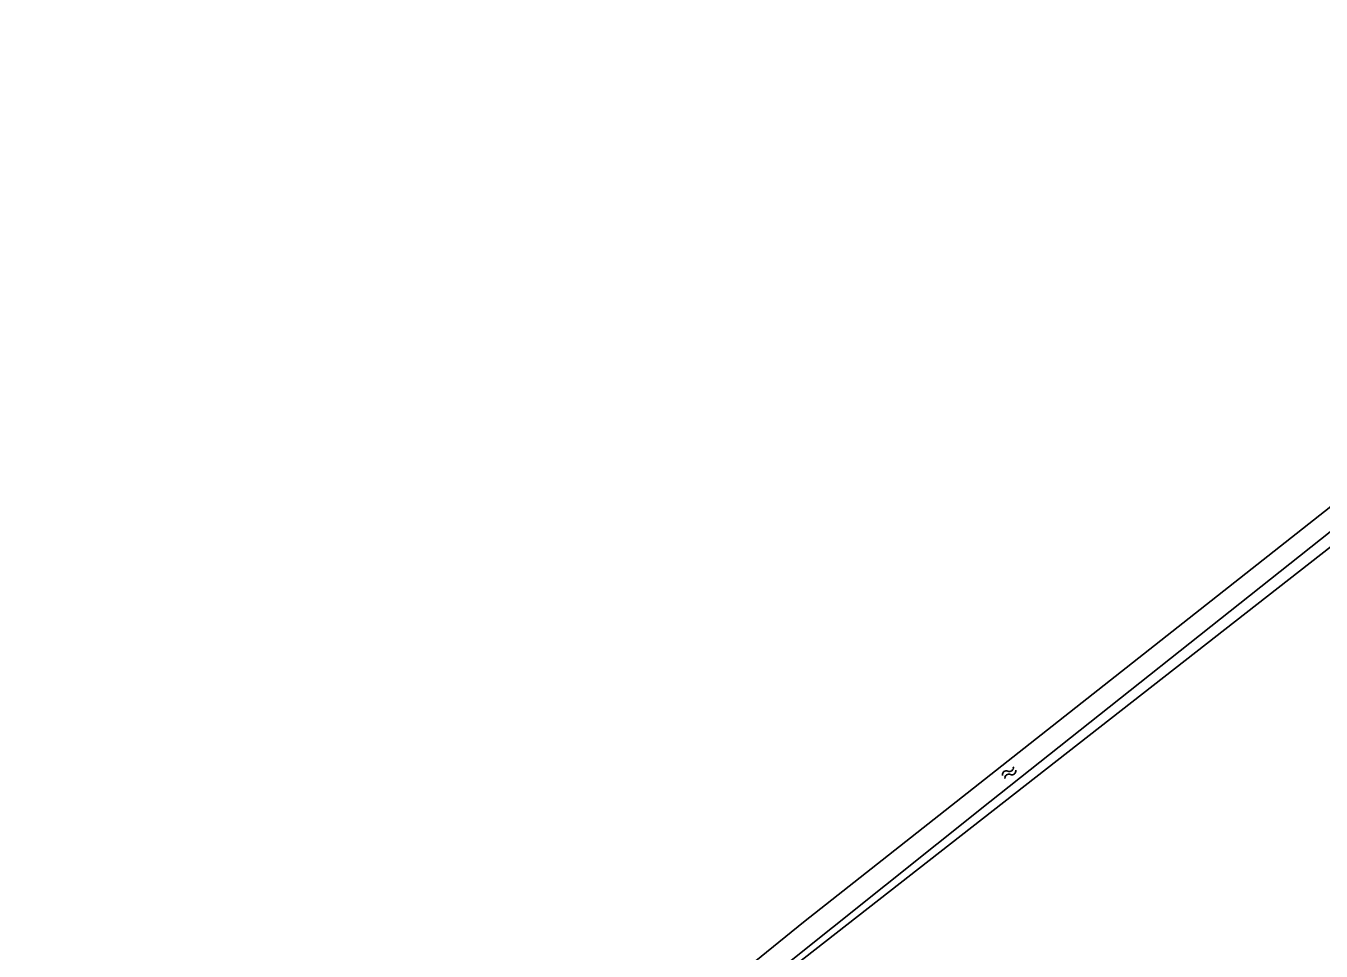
# Model space of a CAD drawing. Extents: x 136000 to 141000, y 400494 to 402006.
# Drawn here: x 136576.3 to 136718.2, y 401006.5 to 401107.8 of the extents above; entities that cross this region are included whole.
import ezdxf

# ---------------------------------------------------------------- set-up
doc = ezdxf.new("R2010")
doc.units = 0
for name, color, linetype in [('gg-knt-bronhoudergrens', 7, 'Continuous'), ('gg-kntw-bovenkant insteek waterloop', 7, 'Continuous'), ('gt-symb-watersymbool', 7, 'Continuous')]:
    doc.layers.add(name, color=color, linetype=linetype)

# ---------------------------------------------------------------- blocks, each defined once
blk = doc.blocks.new('gt0-WA')
at = {"layer": 'gt-symb-watersymbool'}
for centre, start, end in [((-0.32, 0.02), 28.0725, 151.9275), ((0.43, 0.42), 208.0725, 331.9275), ((-0.32, -0.43), 28.0725, 151.9275), ((0.43, -0.03), 208.0725, 331.9275)]:
    blk.add_arc(centre, 0.425, start, end, dxfattribs=at)

msp = doc.modelspace()

# ---------------------------------------------------------------- linework, layer by layer
at = {"layer": 'gg-knt-bronhoudergrens'}
msp.add_lwpolyline([(136818.5, 401062.61), (136807.6, 401077.6), (136798.19, 401091.35), (136788.78, 401105.1), (136722.85, 401053.61), (136656.91, 401002.12), (136576.06, 400934.18), (136569.3, 400928.86), (136568.96, 400929.29)], dxfattribs=at)
at = {"layer": 'gg-kntw-bovenkant insteek waterloop'}
for points in [[(136649.55, 401000), (136661.51, 401009.7), (136719.26, 401055.22), (136787.02, 401107.85)], [(136788.74, 401106.99), (136719.21, 401052.45), (136681.93, 401022.88), (136653.26, 401000)]]:
    msp.add_lwpolyline(points, dxfattribs=at)

# ---------------------------------------------------------------- block references
at = {"layer": 'gt-symb-watersymbool', "rotation": 37.80965211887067}
msp.add_blockref('gt0-WA', (136683.99, 401026.04), dxfattribs=at)

doc.saveas('drawing.dxf')
